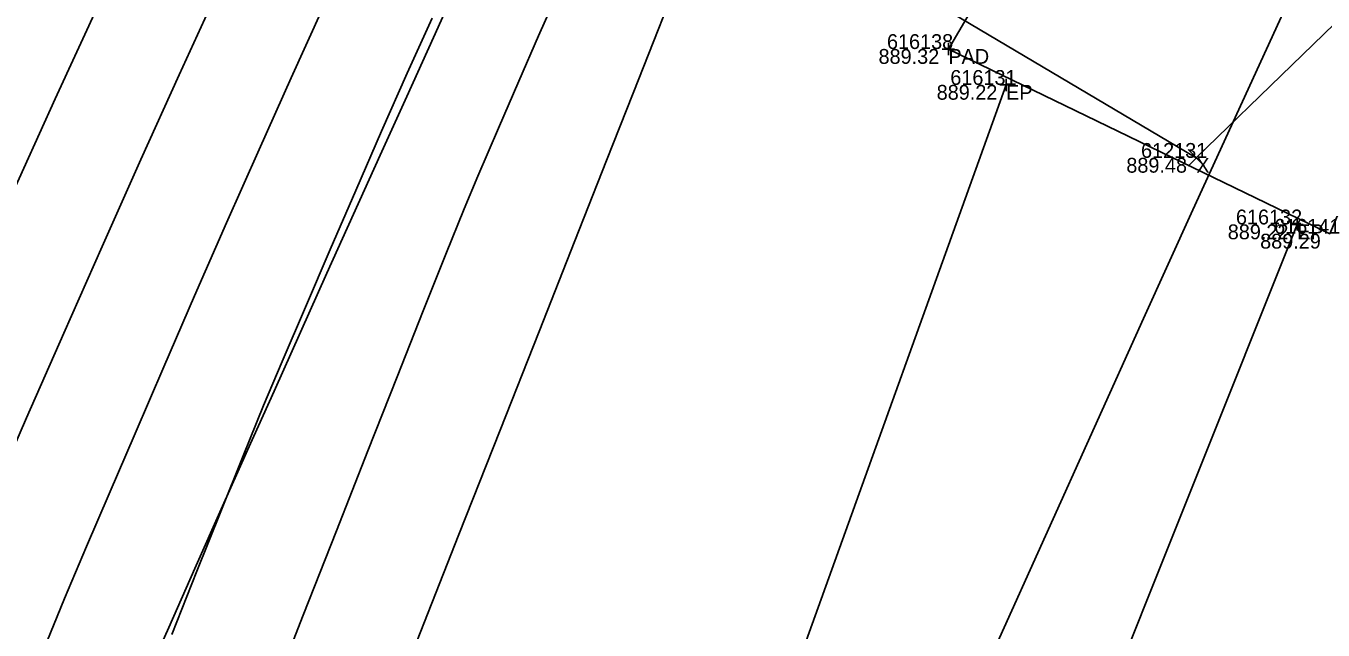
# Model space of a CAD drawing. Extents: x 1957117 to 1971063, y 701601 to 715861.
# Drawn here: x 1963509.85 to 1963540.46, y 706773.34 to 706787.6 of the extents above; entities that cross this region are included whole.
import ezdxf

# ---------------------------------------------------------------- set-up
doc = ezdxf.new("R2010")
doc.units = 0
for name, color, linetype in [('AP_X_Lights', 7, 'Continuous'), ('DT_X_Contour_Major', 7, 'Continuous'), ('DT_X_Contour_Minor', 7, 'Continuous'), ('GE_X_CL_20', 7, 'Continuous'), ('HY_X_Water_Edge', 7, 'Continuous'), ('PM_P_Cells', 7, 'Continuous'), ('PV_P_Drive', 7, 'Continuous'), ('PV_P_Shoulder', 7, 'Continuous'), ('RD_X_Concrete_Pad', 7, 'Continuous'), ('RS_Raster1', 7, 'Continuous'), ('RW_X_Esmt_RR', 7, 'Continuous'), ('SC_Scratch1', 7, 'Continuous'), ('VG_X_Tree_Line_Rt', 7, 'Continuous')]:
    doc.layers.add(name, color=color, linetype=linetype)

msp = doc.modelspace()

# ---------------------------------------------------------------- linework, layer by layer
at = {"layer": 'AP_X_Lights'}
for p, q in [((1963537.271, 706784.287), (1963537.659, 706784.677)), ((1963537.271, 706784.677), (1963537.659, 706784.287))]:
    msp.add_line(p, q, dxfattribs=at)
at = {"layer": 'DT_X_Contour_Major'}
msp.add_lwpolyline([(1963514.333, 706788.334), (1963513.465, 706786.441), (1963512.563, 706784.443), (1963511.648, 706782.393), (1963510.741, 706780.343), (1963509.864, 706778.343), (1963509.038, 706776.448)], dxfattribs=at)
msp.add_lwpolyline([(1963514.333, 706788.334), (1963513.465, 706786.441), (1963512.563, 706784.443), (1963511.648, 706782.393), (1963510.741, 706780.343), (1963509.864, 706778.343), (1963509.038, 706776.448)], dxfattribs=at)
at = {"layer": 'DT_X_Contour_Minor'}
for points in [[(1963522.378, 706788.338), (1963521.943, 706787.359), (1963521.48, 706786.296), (1963520.999, 706785.182), (1963520.514, 706784.048), (1963520.193, 706783.278), (1963519.759, 706782.206), (1963519.225, 706780.871), (1963518.607, 706779.312), (1963517.919, 706777.568), (1963517.176, 706775.681), (1963516.393, 706773.688), (1963515.585, 706771.63)], [(1963522.378, 706788.338), (1963521.943, 706787.359), (1963521.48, 706786.296), (1963520.999, 706785.182), (1963520.514, 706784.048), (1963520.193, 706783.278), (1963519.759, 706782.206), (1963519.225, 706780.871), (1963518.607, 706779.312), (1963517.919, 706777.568), (1963517.176, 706775.681), (1963516.393, 706773.688), (1963515.585, 706771.63)], [(1963511.608, 706788.199), (1963510.541, 706785.873), (1963509.432, 706783.422)], [(1963511.608, 706788.199), (1963510.541, 706785.873), (1963509.432, 706783.422)], [(1963516.842, 706787.984), (1963516.109, 706786.374), (1963515.351, 706784.68), (1963514.585, 706782.948), (1963513.83, 706781.224), (1963513.104, 706779.552), (1963512.425, 706777.979), (1963511.811, 706776.55), (1963511.28, 706775.309), (1963510.763, 706774.082), (1963510.257, 706772.85)], [(1963516.842, 706787.984), (1963516.109, 706786.374), (1963515.351, 706784.68), (1963514.585, 706782.948), (1963513.83, 706781.224), (1963513.104, 706779.552), (1963512.425, 706777.979), (1963511.811, 706776.55), (1963511.28, 706775.309), (1963510.763, 706774.082), (1963510.257, 706772.85)], [(1963524.989, 706788.066), (1963524.664, 706787.244), (1963524.177, 706786.009), (1963523.548, 706784.417), (1963522.802, 706782.522), (1963521.958, 706780.382), (1963521.039, 706778.053), (1963520.068, 706775.591), (1963519.065, 706773.052)], [(1963524.989, 706788.066), (1963524.664, 706787.244), (1963524.177, 706786.009), (1963523.548, 706784.417), (1963522.802, 706782.522), (1963521.958, 706780.382), (1963521.039, 706778.053), (1963520.068, 706775.591), (1963519.065, 706773.052)], [(1963519.431, 706787.781), (1963518.848, 706786.481), (1963518.243, 706785.113), (1963517.632, 706783.712), (1963517.028, 706782.316), (1963516.445, 706780.959), (1963515.897, 706779.678), (1963515.458, 706778.634), (1963514.972, 706777.446), (1963514.445, 706776.137), (1963513.884, 706774.726), (1963513.296, 706773.235)], [(1963519.431, 706787.781), (1963518.848, 706786.481), (1963518.243, 706785.113), (1963517.632, 706783.712), (1963517.028, 706782.316), (1963516.445, 706780.959), (1963515.897, 706779.678), (1963515.458, 706778.634), (1963514.972, 706777.446), (1963514.445, 706776.137), (1963513.884, 706774.726), (1963513.296, 706773.235)]]:
    msp.add_lwpolyline(points, dxfattribs=at)
at = {"layer": 'GE_X_CL_20'}
msp.add_arc((1965275.353, 705991.399), 1909.859, 144.852303, 166.495347, dxfattribs=at)
at = {"layer": 'HY_X_Water_Edge'}
msp.add_spline([(1963497.044, 706895.877), (1963527.257, 706861.448), (1963530.089, 706856.724), (1963550.098, 706825.465), (1963567.27, 706808.841), (1963599.052, 706796.957), (1963628.198, 706792.131), (1963651.538, 706783.095)], degree=3, dxfattribs=at)
at = {"layer": 'PM_P_Cells'}
for points in [[(1963532.976, 706786.204), (1963521.677, 706754.774), (1963502.838, 706708.526), (1963500.526, 706701.536)], [(1963539.844, 706782.911), (1963527.58, 706752.229), (1963518.867, 706726.185)]]:
    msp.add_lwpolyline(points, dxfattribs=at)
at = {"layer": 'PV_P_Drive'}
for p, q in [((1963531.469, 706787.051), (1963531.761, 706787.051)), ((1963531.615, 706787.197), (1963531.615, 706786.905)), ((1963531.615, 706787.051), (1963531.615, 706787.051)), ((1963532.83, 706786.204), (1963533.122, 706786.204)), ((1963532.976, 706786.35), (1963532.976, 706786.058)), ((1963532.976, 706786.204), (1963532.976, 706786.204)), ((1963539.698, 706782.911), (1963539.99, 706782.911)), ((1963539.844, 706783.057), (1963539.844, 706782.765)), ((1963539.844, 706782.911), (1963539.844, 706782.911))]:
    msp.add_line(p, q, dxfattribs=at)
at = {"layer": 'RD_X_Concrete_Pad'}
msp.add_lwpolyline([(1963546.737, 706797.371), (1963539.628, 706800.743), (1963531.615, 706787.051), (1963540.613, 706782.691)], close=True, dxfattribs=at)
at = {"layer": 'RW_X_Esmt_RR'}
for radius, start in [(1879.859, 144.852303), (1927.859, 154.889891)]:
    msp.add_arc((1965275.353, 705991.399), radius, start, 166.495347, dxfattribs=at)
at = {"layer": 'VG_X_Tree_Line_Rt'}
msp.add_lwpolyline([(1963604.655, 706798.267), (1963598.029, 706805.109), (1963592.372, 706808.783), (1963583.258, 706808.695), (1963575.693, 706805.334), (1963569.852, 706805.41), (1963566.205, 706802.228), (1963559.367, 706797.846), (1963548.918, 706794.679), (1963544.237, 706791.049), (1963537.465, 706784.482), (1963529.989, 706788.923), (1963525.903, 706795.778), (1963527.308, 706804.983), (1963532.875, 706812.664), (1963520.94, 706812.624), (1963516.752, 706809.276), (1963509.001, 706807.542), (1963504.724, 706809.521), (1963490.215, 706814.959)], dxfattribs=at)

# ---------------------------------------------------------------- texts
at = {"layer": 'PV_P_Shoulder'}
for s, p in [('889.32', (1963529.967, 706786.701)), ('889.22', (1963531.339, 706785.854)), ('889.48', (1963535.814, 706784.132)), ('889.22', (1963538.207, 706782.561)), ('889.29', (1963538.971, 706782.341))]:
    msp.add_text(s, height=0.35, dxfattribs=at).set_placement(p)
at = {"layer": 'RS_Raster1'}
for s, p in [('616138', (1963530.166, 706787.051)), ('616131', (1963531.661, 706786.204)), ('612131', (1963536.161, 706784.482)), ('616132', (1963538.4, 706782.911)), ('616141', (1963539.301, 706782.691))]:
    msp.add_text(s, height=0.35, dxfattribs=at).set_placement(p)
at = {"layer": 'SC_Scratch1'}
for s, p in [('PAD', (1963531.615, 706786.701)), ('EP', (1963532.976, 706785.854)), ('X', (1963537.465, 706784.132)), ('EP', (1963539.844, 706782.561))]:
    msp.add_text(s, height=0.35, dxfattribs=at).set_placement(p)

doc.saveas('drawing.dxf')
